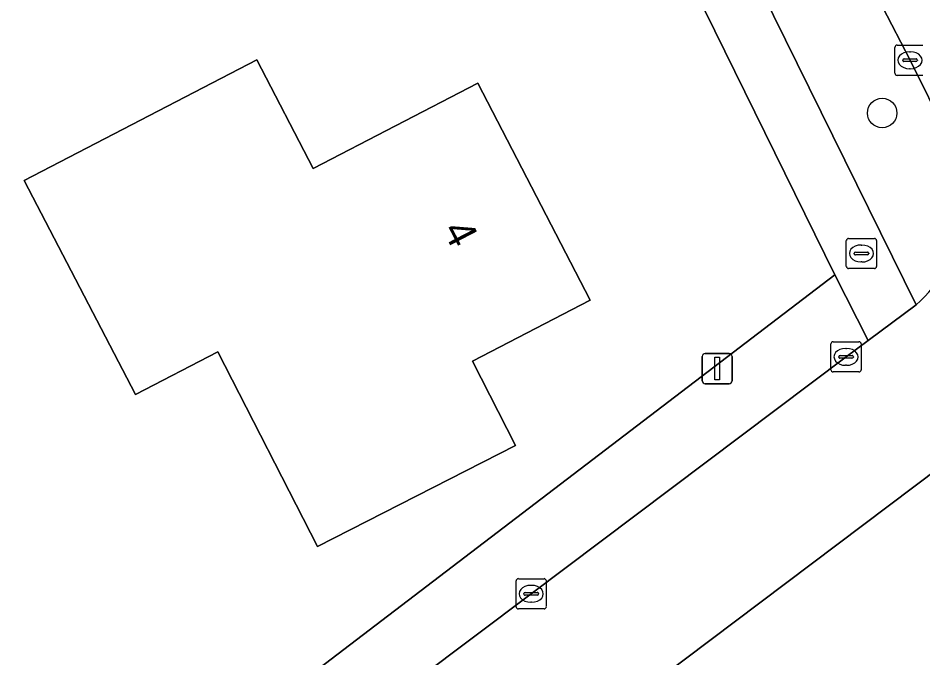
# Model space of a CAD drawing. Extents: x 162722 to 165104, y 384719 to 386284.
# Drawn here: x 163672.34 to 163702.28, y 384930.12 to 384951.29 of the extents above; entities that cross this region are included whole.
import ezdxf

# ---------------------------------------------------------------- set-up
doc = ezdxf.new("R2010")
doc.units = 0
for name, color, linetype in [('IMGEO_Boom', 7, 'Continuous'), ('IMGEO_Brandkraan', 7, 'Continuous'), ('IMGEO_Erf', 7, 'Continuous'), ('IMGEO_Groenvoorziening', 7, 'Continuous'), ('IMGEO_Kolk', 7, 'Continuous'), ('IMGEO_Lichtmast', 7, 'Continuous'), ('IMGEO_Pand', 7, 'Continuous'), ('IMGEO_Pand_nummerreeks', 7, 'Continuous'), ('IMGEO_Rijbaan_lokaal_open', 7, 'Continuous'), ('IMGEO_Voetpad_open', 7, 'Continuous')]:
    doc.layers.add(name, color=color, linetype=linetype)

msp = doc.modelspace()

# ---------------------------------------------------------------- linework, layer by layer
at = {"layer": 'IMGEO_Boom'}
msp.add_circle((163700.934, 384948.148), 0.489, dxfattribs=at)
at = {"layer": 'IMGEO_Brandkraan'}
for p, q in [((163699.748, 384943.075), (163699.748, 384943.927)), ((163699.823, 384944.001), (163700.675, 384944.001)), ((163700.749, 384943.927), (163700.749, 384943.075)), ((163700.236, 384943.781), (163700.261, 384943.781)), ((163700.007, 384943.495), (163700.007, 384943.507)), ((163700.445, 384943.458), (163700.047, 384943.458)), ((163700.05, 384943.544), (163700.448, 384943.544)), ((163700.491, 384943.507), (163700.491, 384943.495)), ((163700.259, 384943.221), (163700.234, 384943.221)), ((163700.675, 384943.001), (163699.823, 384943.001))]:
    msp.add_line(p, q, dxfattribs=at)
for points in [[(163699.748, 384943.075), (163699.748, 384943.927)], [(163699.823, 384944.001), (163700.675, 384944.001)], [(163700.749, 384943.927), (163700.749, 384943.075)], [(163700.675, 384943.001), (163699.823, 384943.001)]]:
    msp.add_lwpolyline(points, dxfattribs=at)
for centre, radius, start, end in [((163699.825, 384943.925), 0.0765, 91.552, 178.448), ((163699.825, 384943.925), 0.0765, 91.552, 178.448), ((163700.673, 384943.925), 0.0765, 1.552, 88.448), ((163700.673, 384943.925), 0.0765, 1.552, 88.448), ((163700.047, 384943.504), 0.0403, 85.8775, 175.7526), ((163700.044, 384943.494), 0.0366, 178.938, 274.7102), ((163700.448, 384943.501), 0.043, 264.8664, 352.4533), ((163700.452, 384943.506), 0.0386, 1.7309, 96.639), ((163699.825, 384943.077), 0.0765, 181.552, 268.448), ((163699.825, 384943.077), 0.0765, 181.552, 268.448), ((163700.673, 384943.077), 0.0765, 271.552, 358.448), ((163700.673, 384943.077), 0.0765, 271.552, 358.448)]:
    msp.add_arc(centre, radius, start, end, dxfattribs=at)
for centre, major_axis, ratio, start_param, end_param in [((163700.235, 384943.501), (-0.387, 0.002), 0.722429, 4.712389, 7.853982), ((163700.26, 384943.501), (-0.39, 0.002), 0.717154, 1.570796, 4.712389)]:
    msp.add_ellipse(centre, major_axis=major_axis, ratio=ratio, start_param=start_param, end_param=end_param, dxfattribs=at)
at = {"layer": 'IMGEO_Erf'}
for points in [[(163689.085, 384888.134), (163687.084, 384890.632), (163676.468, 384903.753), (163673.969, 384906.848), (163673.753, 384907.134), (163665.55, 384917.268), (163665.421, 384917.261), (163660.75, 384923.114), (163663.751, 384924.681), (163669.399, 384920.052), (163676.37, 384925.254), (163699.363, 384942.796), (163694.404, 384952.9), (163692.876, 384955.959), (163685.319, 384971.004), (163683.732, 384974.099), (163682.29, 384976.876), (163639.563, 384955.061), (163635.539, 384952.364), (163633.451, 384950.624), (163627.464, 384944.399)], [(163743.466, 384898.114), (163739.775, 384901.866), (163727.21, 384913.912), (163723.266, 384917.713), (163708.711, 384931.843), (163707.497, 384933.071), (163703.684, 384937.056), (163680.028, 384919.248)]]:
    msp.add_lwpolyline(points, dxfattribs=at)
msp.add_lwpolyline([(163672.547, 384945.919), (163680.246, 384949.912), (163682.111, 384946.316), (163687.55, 384949.136), (163691.272, 384941.96), (163687.376, 384939.939), (163688.8, 384937.15), (163682.245, 384933.803), (163678.953, 384940.248), (163676.222, 384938.832)], close=True, dxfattribs=at)
at = {"layer": 'IMGEO_Groenvoorziening'}
msp.add_lwpolyline([(163703.08, 384947.428), (163701.856, 384949.895), (163699.111, 384955.206), (163696.161, 384953.784), (163702.06, 384941.801)], dxfattribs=at)
msp.add_arc((163699.026, 384945.257), 4.599, 311.2828, 28.1684, dxfattribs=at)
at = {"layer": 'IMGEO_Kolk'}
for p, q in [((163701.355, 384949.469), (163701.355, 384950.321)), ((163701.43, 384950.395), (163702.282, 384950.395)), ((163701.614, 384949.889), (163701.614, 384949.901)), ((163701.657, 384949.938), (163702.055, 384949.938)), ((163701.843, 384950.175), (163701.868, 384950.175)), ((163702.098, 384949.901), (163702.098, 384949.889)), ((163702.052, 384949.852), (163701.654, 384949.852)), ((163701.866, 384949.615), (163701.841, 384949.615)), ((163702.282, 384949.395), (163701.43, 384949.395)), ((163699.239, 384939.655), (163699.239, 384940.507)), ((163699.314, 384940.581), (163700.166, 384940.581)), ((163699.727, 384940.361), (163699.752, 384940.361)), ((163700.24, 384940.507), (163700.24, 384939.655)), ((163699.498, 384940.075), (163699.498, 384940.087)), ((163699.936, 384940.038), (163699.538, 384940.038)), ((163699.541, 384940.124), (163699.939, 384940.124)), ((163699.982, 384940.087), (163699.982, 384940.075)), ((163699.75, 384939.801), (163699.725, 384939.801)), ((163700.166, 384939.581), (163699.314, 384939.581)), ((163688.82, 384931.817), (163688.82, 384932.669)), ((163688.895, 384932.743), (163689.747, 384932.743)), ((163689.821, 384932.669), (163689.821, 384931.817)), ((163689.079, 384932.237), (163689.079, 384932.249)), ((163689.122, 384932.286), (163689.52, 384932.286)), ((163689.308, 384932.523), (163689.333, 384932.523)), ((163689.563, 384932.249), (163689.563, 384932.237)), ((163689.517, 384932.2), (163689.119, 384932.2)), ((163689.331, 384931.963), (163689.306, 384931.963)), ((163689.747, 384931.743), (163688.895, 384931.743))]:
    msp.add_line(p, q, dxfattribs=at)
for points in [[(163701.355, 384949.469), (163701.355, 384950.321)], [(163701.43, 384950.395), (163702.282, 384950.395)], [(163702.282, 384949.395), (163701.43, 384949.395)], [(163699.239, 384939.655), (163699.239, 384940.507)], [(163699.314, 384940.581), (163700.166, 384940.581)], [(163700.24, 384940.507), (163700.24, 384939.655)], [(163700.166, 384939.581), (163699.314, 384939.581)], [(163688.82, 384931.817), (163688.82, 384932.669)], [(163688.895, 384932.743), (163689.747, 384932.743)], [(163689.821, 384932.669), (163689.821, 384931.817)], [(163689.747, 384931.743), (163688.895, 384931.743)]]:
    msp.add_lwpolyline(points, dxfattribs=at)
for centre, radius, start, end in [((163701.432, 384950.319), 0.0765, 91.552, 178.448), ((163701.432, 384950.319), 0.0765, 91.552, 178.448), ((163701.654, 384949.898), 0.0403, 85.8775, 175.7526), ((163702.059, 384949.9), 0.0386, 1.7309, 96.639), ((163701.651, 384949.888), 0.0366, 178.938, 274.7102), ((163702.055, 384949.895), 0.043, 264.8664, 352.4533), ((163701.432, 384949.471), 0.0765, 181.552, 268.448), ((163701.432, 384949.471), 0.0765, 181.552, 268.448), ((163699.316, 384940.505), 0.0765, 91.552, 178.448), ((163699.316, 384940.505), 0.0765, 91.552, 178.448), ((163700.164, 384940.505), 0.0765, 1.552, 88.448), ((163700.164, 384940.505), 0.0765, 1.552, 88.448), ((163699.538, 384940.084), 0.0403, 85.8775, 175.7526), ((163699.535, 384940.074), 0.0366, 178.938, 274.7102), ((163699.939, 384940.081), 0.043, 264.8664, 352.4533), ((163699.943, 384940.086), 0.0386, 1.7309, 96.639), ((163699.316, 384939.657), 0.0765, 181.552, 268.448), ((163699.316, 384939.657), 0.0765, 181.552, 268.448), ((163700.164, 384939.657), 0.0765, 271.552, 358.448), ((163700.164, 384939.657), 0.0765, 271.552, 358.448), ((163688.897, 384932.667), 0.0765, 91.552, 178.448), ((163688.897, 384932.667), 0.0765, 91.552, 178.448), ((163689.745, 384932.667), 0.0765, 1.552, 88.448), ((163689.745, 384932.667), 0.0765, 1.552, 88.448), ((163689.119, 384932.246), 0.0403, 85.8775, 175.7526), ((163689.116, 384932.236), 0.0366, 178.938, 274.7102), ((163689.52, 384932.243), 0.043, 264.8664, 352.4533), ((163689.524, 384932.248), 0.0386, 1.7309, 96.639), ((163688.897, 384931.819), 0.0765, 181.552, 268.448), ((163688.897, 384931.819), 0.0765, 181.552, 268.448), ((163689.745, 384931.819), 0.0765, 271.552, 358.448), ((163689.745, 384931.819), 0.0765, 271.552, 358.448)]:
    msp.add_arc(centre, radius, start, end, dxfattribs=at)
for centre, major_axis, ratio, start_param, end_param in [((163701.842, 384949.895), (-0.387, 0.002), 0.722429, 4.712389, 7.853982), ((163701.867, 384949.895), (-0.39, 0.002), 0.717154, 1.570796, 4.712389), ((163699.726, 384940.081), (-0.387, 0.002), 0.722429, 4.712389, 7.853982), ((163699.751, 384940.081), (-0.39, 0.002), 0.717154, 1.570796, 4.712389), ((163689.307, 384932.243), (-0.387, 0.002), 0.722429, 4.712389, 7.853982), ((163689.332, 384932.243), (-0.39, 0.002), 0.717154, 1.570796, 4.712389)]:
    msp.add_ellipse(centre, major_axis=major_axis, ratio=ratio, start_param=start_param, end_param=end_param, dxfattribs=at)
at = {"layer": 'IMGEO_Lichtmast'}
for p, q in [((163694.979, 384939.293), (163694.979, 384940.093)), ((163694.979, 384940.093), (163694.979, 384939.293)), ((163695.079, 384940.193), (163695.869, 384940.193)), ((163695.869, 384940.193), (163695.079, 384940.193)), ((163695.969, 384940.093), (163695.969, 384939.293)), ((163695.969, 384939.293), (163695.969, 384940.093)), ((163695.869, 384939.193), (163695.079, 384939.193)), ((163695.079, 384939.193), (163695.869, 384939.193))]:
    msp.add_line(p, q, dxfattribs=at)
msp.add_lwpolyline([(163695.399, 384940.068), (163695.549, 384940.068), (163695.549, 384939.318), (163695.399, 384939.318), (163695.399, 384940.068)], dxfattribs=at)
for centre, start, end in [((163695.079, 384940.093), 90, 180), ((163695.079, 384940.093), 90, 180), ((163695.869, 384940.093), 0, 90), ((163695.869, 384940.093), 360, 90), ((163695.079, 384939.293), 180, 270), ((163695.079, 384939.293), 180, 270), ((163695.869, 384939.293), 270, 0), ((163695.869, 384939.293), 270, 0)]:
    msp.add_arc(centre, 0.1, start, end, dxfattribs=at)
at = {"layer": 'IMGEO_Pand'}
msp.add_lwpolyline([(163678.953, 384940.248), (163682.245, 384933.803), (163688.8, 384937.15), (163687.376, 384939.939), (163691.272, 384941.96), (163687.55, 384949.136), (163682.111, 384946.316), (163680.246, 384949.912), (163672.547, 384945.919), (163676.222, 384938.832)], close=True, dxfattribs=at)
at = {"layer": 'IMGEO_Rijbaan_lokaal_open'}
for points in [[(163679.873, 384992.805), (163687.684, 384977.706), (163687.789, 384977.482), (163688.346, 384976.358), (163689.884, 384973.343), (163694.801, 384963.702), (163697.55, 384958.253), (163699.111, 384955.206), (163701.856, 384949.895), (163703.08, 384947.428), (163709.401, 384938.391), (163712.452, 384935.454), (163725.854, 384922.399)], [(163702.06, 384941.801), (163700.468, 384940.621), (163699.74, 384940.081), (163689.321, 384932.243), (163677.956, 384923.704), (163677.764, 384923.542)], [(163680.028, 384919.248), (163703.684, 384937.056)]]:
    msp.add_lwpolyline(points, dxfattribs=at)
msp.add_arc((163699.026, 384945.257), 4.599, 311.2828, 28.1684, dxfattribs=at)
at = {"layer": 'IMGEO_Voetpad_open'}
msp.add_lwpolyline([(163696.161, 384953.784), (163694.404, 384952.9), (163699.363, 384942.796), (163700.468, 384940.621), (163702.06, 384941.801)], close=True, dxfattribs=at)
msp.add_lwpolyline([(163677.445, 384923.927), (163677.764, 384923.542), (163677.956, 384923.704), (163689.321, 384932.243), (163699.74, 384940.081), (163700.468, 384940.621), (163699.363, 384942.796), (163676.37, 384925.254), (163669.399, 384920.052), (163663.751, 384924.681), (163660.75, 384923.114), (163665.421, 384917.261), (163665.55, 384917.268), (163673.753, 384907.134), (163673.969, 384906.848), (163675.679, 384908.261), (163674.367, 384909.96), (163673.962, 384909.644)], dxfattribs=at)

# ---------------------------------------------------------------- texts
at = {"layer": 'IMGEO_Pand_nummerreeks'}
msp.add_text('4', height=1, rotation=297.4146, dxfattribs=at).set_placement((163686.373, 384944.282))

doc.saveas('drawing.dxf')
